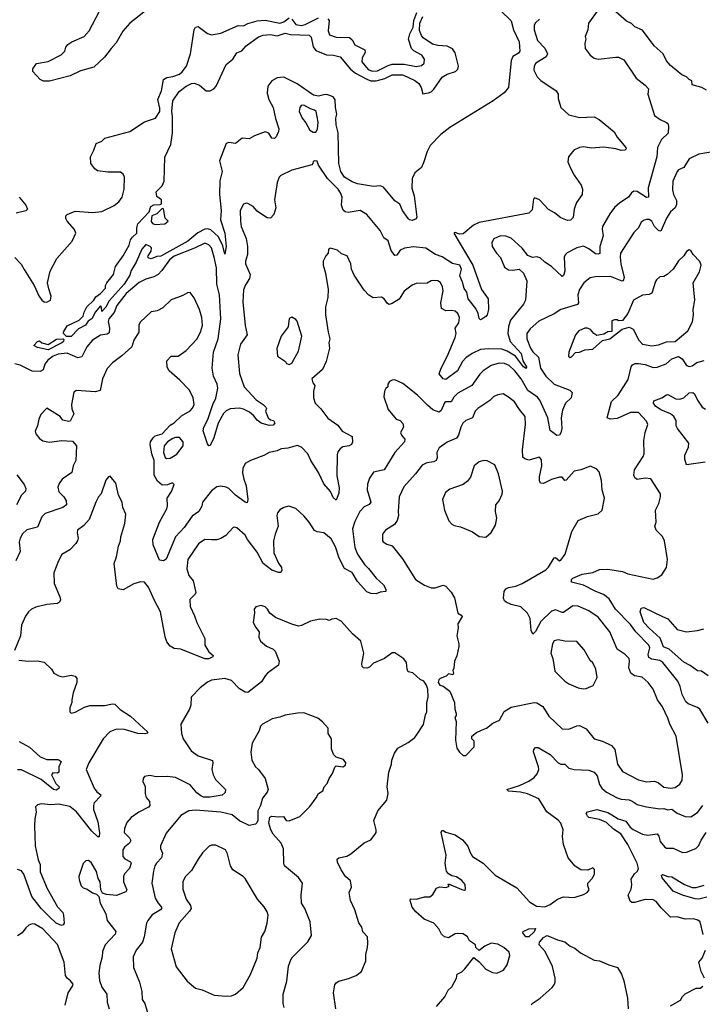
# Model space of a CAD drawing. Extents: x 2057697 to 2160550, y 827490 to 1016834.
# Tile 385 of 509: x 2064642 to 2069742, y 993569 to 1000931. Entities that reach past the tile are written whole.
import ezdxf

# ---------------------------------------------------------------- set-up
doc = ezdxf.new("R2010")
doc.units = 0

msp = doc.modelspace()

# ---------------------------------------------------------------- linework, layer by layer
at = {"layer": '0CON20XD'}
for points in [[(2065685, 1001082.5), (2065464.3, 1000905), (2065411.9, 1000845), (2065361.6, 1000758.4), (2065325.5, 1000715), (2065275, 1000650.4), (2065195, 1000575.6), (2065095, 1000547.7), (2065017.7, 1000512.3), (2064865, 1000472), (2064820.5, 1000470.5), (2064795, 1000483.8), (2064740, 1000545), (2064740, 1000565), (2064766.4, 1000603.6), (2064855, 1000619.2), (2064950.9, 1000669.1), (2064978.8, 1000695), (2064986.2, 1000725), (2065000, 1000745), (2065030, 1000765), (2065124.3, 1000805.7), (2065160.9, 1000849.1), (2065237.8, 1000995)], [(2068963.3, 1001005), (2068892, 1000905), (2068885.6, 1000855), (2068866.7, 1000805), (2068871.2, 1000785), (2068864, 1000755), (2068866.2, 1000715), (2068903.3, 1000665), (2068935, 1000644), (2068965, 1000636), (2069095, 1000652), (2069115, 1000651.2), (2069155, 1000630), (2069246.7, 1000495), (2069315, 1000442), (2069338.8, 1000415), (2069336, 1000375), (2069385.9, 1000215.9), (2069426.7, 1000185), (2069475, 1000162.5), (2069484.4, 1000154.4), (2069490, 1000135), (2069487.2, 1000082.8), (2069437.1, 1000035), (2069406.9, 999975), (2069401.1, 999905), (2069338.1, 999675), (2069340, 999605), (2069325, 999602.7), (2069255, 999646.9), (2069230, 999650), (2069213, 999637), (2069190, 999605), (2069125, 999562), (2069085, 999526), (2069050.6, 999479.4), (2068996.9, 999385), (2068992.5, 999365), (2069000.4, 999315), (2068976.9, 999235), (2068976.2, 999183.8), (2068965, 999177.8), (2068945, 999181.2), (2068895, 999217.1), (2068855, 999236.7), (2068805, 999224.4), (2068732.6, 999187.4), (2068717.6, 999172.4), (2068710.9, 999155), (2068715, 999050), (2068705, 999017.5), (2068695, 999010), (2068615, 999085.7), (2068565, 999118), (2068529.7, 999149.7), (2068505, 999157.5), (2068474, 999154), (2068437.7, 999167.7), (2068395, 999223.3), (2068315, 999297.5), (2068275, 999312.9), (2068235, 999315.6), (2068185, 999292), (2068169.2, 999265), (2068172.5, 999235), (2068204, 999185), (2068233.3, 999153.3), (2068265, 999082), (2068295, 999061.2), (2068325, 999058), (2068373, 999067), (2068406.9, 999036.9), (2068429.7, 998979.7), (2068421.5, 998835), (2068407.1, 998805), (2068308.5, 998685), (2068293.4, 998636.6), (2068287.8, 998585), (2068306.2, 998525), (2068387.4, 998435), (2068401.2, 998381.2), (2068427.3, 998335), (2068426.1, 998323.9), (2068404.7, 998335), (2068345.4, 998415.4), (2068285, 998453.4), (2068245, 998467.8), (2068145, 998470.5), (2068084.7, 998465.3), (2068021.9, 998435), (2067975, 998402.1), (2067950, 998375), (2067913.9, 998306.1), (2067825, 998242), (2067805.8, 998245.8), (2067774.6, 998284.6), (2067791.5, 998325), (2067836.3, 998413.7), (2067894.7, 998555), (2067902.7, 998585), (2067894.7, 998625.3), (2067923.3, 998665), (2067927.1, 998705), (2067916, 998735), (2067895, 998750.8), (2067866.9, 998756.9), (2067825, 998755.6), (2067792.1, 998772.1), (2067787.9, 998815), (2067805.6, 998905), (2067801.4, 998935), (2067785.6, 998965.6), (2067765, 998978.8), (2067735, 998981.2), (2067715, 998978.8), (2067685, 998961.2), (2067605, 998958), (2067574.4, 998945.6), (2067515, 998901.2), (2067478.1, 998841.9), (2067425, 998809.2), (2067403, 998803), (2067390.3, 998810.3), (2067365, 998843.8), (2067345, 998856), (2067282.7, 998852.7), (2067251.4, 998871.4), (2067215, 998910), (2067141.1, 999021.1), (2067122, 999065), (2067116.7, 999105), (2067088, 999165), (2067045, 999180), (2067015, 999208), (2066965, 999223.3), (2066950, 999215), (2066946.2, 999185), (2066928.8, 999165), (2066910, 999125), (2066910, 999095), (2066926.7, 999035), (2066946.4, 998913.6), (2066943.3, 998855), (2066926.4, 998783.6), (2066926.2, 998725), (2066946.2, 998595), (2066960, 998545), (2066952.5, 998515), (2066956.2, 998475), (2066932, 998375), (2066902.9, 998315), (2066824, 998245), (2066832, 998215), (2066845.8, 998195), (2066835.7, 998155), (2066836.7, 998105), (2066849.4, 998065), (2066891.7, 998021.7), (2066945, 997950.8), (2067019.7, 997899.7), (2067050.8, 997855), (2067125.8, 997815), (2067127.1, 997772.9), (2067121.2, 997755), (2067104.4, 997745.6), (2067055, 997737.1), (2067036.6, 997723.4), (2067019.4, 997700.6), (2067013.4, 997676.6), (2067011.4, 997521.4), (2067028.1, 997431.9), (2067025, 997390), (2067005, 997340), (2066985, 997360), (2066963.7, 997403.7), (2066915, 997460), (2066874.4, 997545), (2066817.1, 997635), (2066795, 997686.2), (2066748, 997735), (2066715, 997747.8), (2066645, 997727.1), (2066595, 997722.5), (2066565, 997707.5), (2066505, 997695.6), (2066465, 997673.1), (2066365, 997636.2), (2066327.3, 997612.7), (2066309.2, 997575), (2066306.9, 997543.1), (2066315.4, 997495), (2066333.5, 997445), (2066346.2, 997343.8), (2066341.2, 997318.8), (2066325, 997323.5), (2066255, 997375.9), (2066205, 997426.4), (2066184.3, 997435.7), (2066145, 997443.1), (2066115, 997438.6), (2066075, 997408.6), (2066007.9, 997325), (2066002.5, 997295), (2065980.6, 997255), (2065930.9, 997219.1), (2065871.1, 997135), (2065805.4, 997065), (2065735, 996898.8), (2065715, 996886.2), (2065685, 996891.2), (2065640, 997005), (2065635.8, 997045), (2065686.4, 997175), (2065740.5, 997275), (2065745.5, 997295.5), (2065742.5, 997355), (2065776.8, 997403.2), (2065796, 997455), (2065785, 997466.7), (2065776.4, 997466.4), (2065745.9, 997454.1), (2065705, 997452), (2065670.7, 997480.7), (2065645.7, 997525), (2065646.7, 997635), (2065628, 997685), (2065616, 997755), (2065620, 997775), (2065639.2, 997805), (2065655, 997819.2), (2065705, 997834.2), (2065765, 997900), (2065795, 997917.5), (2065851.6, 997968.4), (2065915, 998006), (2065933.2, 998026.8), (2065944, 998055), (2065937.5, 998105), (2065910.2, 998160.2), (2065838.1, 998235), (2065757.5, 998305), (2065742.4, 998332.4), (2065740.6, 998379.4), (2065773.8, 998415), (2065825, 998416), (2065885, 998458), (2065966.2, 998543.8), (2065992.9, 998595), (2066006.4, 998645), (2066003.1, 998705), (2065985.7, 998765), (2065945, 998852.5), (2065915, 998892.5), (2065895, 998890), (2065860.8, 998869.2), (2065773.5, 998836.5), (2065712.1, 998777.9), (2065667.5, 998755), (2065623.9, 998746.1), (2065540.9, 998669.1), (2065532.9, 998647.1), (2065530.8, 998595), (2065494.2, 998535), (2065480, 998485), (2065405, 998417.5), (2065334.6, 998365.4), (2065295.5, 998324.5), (2065260, 998245), (2065242.4, 998157.6), (2065205, 998149.1), (2065065, 998159.2), (2065045, 998146.7), (2065028.6, 998055), (2065032.1, 998022.1), (2065046.2, 997985), (2065019.3, 997930.7), (2065005, 997926.7), (2064965, 997937.5), (2064944.1, 997964.1), (2064845, 998026.7), (2064800, 997980), (2064785.7, 997945), (2064775.8, 997895), (2064756, 997855), (2064762, 997835), (2064788.9, 997798.9), (2064813.7, 997783.7), (2064865, 997771.9), (2064955, 997784.2), (2065035, 997780), (2065065.8, 997745.8), (2065060, 997635), (2065041.4, 997595), (2065030.8, 997545), (2064959.4, 997495), (2064936.7, 997463.3), (2064926.9, 997435), (2064935, 997400.8), (2064970.6, 997365), (2064989.5, 997335), (2064991.9, 997305), (2064965, 997283.9), (2064831.4, 997238.6), (2064807, 997213), (2064775, 997138), (2064695, 997116.9), (2064663.1, 997086.9), (2064645.6, 997055), (2064637.8, 997025), (2064644.3, 996955), (2064613.8, 996885)], [(2068235, 1000999.5), (2068313, 1000923), (2068330.8, 1000855), (2068372.6, 1000765), (2068377.9, 1000695), (2068368.3, 1000681.7), (2068326.8, 1000655), (2068312.9, 1000625), (2068294.1, 1000425), (2068262.7, 1000385), (2068179.7, 1000325), (2067854.9, 1000125.1), (2067787.3, 1000072.7), (2067709.7, 999990.3), (2067687, 999945), (2067662.3, 999867.7), (2067645, 999825.4), (2067595, 999787.3), (2067573.8, 999745), (2067572.1, 999672.1), (2067588.7, 999615), (2067608, 999455), (2067605, 999442.5), (2067575, 999430.8), (2067555, 999434.4), (2067543.9, 999443.9), (2067502.9, 999505), (2067481.3, 999551.3), (2067445, 999577.1), (2067358.7, 999678.7), (2067335, 999690), (2067285, 999683.1), (2067165, 999704.4), (2067125, 999718.6), (2067067.5, 999755), (2067040.6, 999795), (2067025.6, 999855), (2067021.1, 1000085), (2067005.5, 1000145), (2067003.6, 1000195), (2067012.2, 1000225), (2067000.9, 1000275), (2066998.6, 1000331.4), (2066984.3, 1000354.3), (2066945, 1000370), (2066925, 1000371.6), (2066875, 1000359.4), (2066837.9, 1000367.9), (2066715, 1000451.3), (2066615, 1000500.5), (2066565, 1000495.7), (2066525, 1000475.2), (2066496.2, 1000435), (2066491.5, 1000381.5), (2066502.8, 1000335), (2066536.3, 1000275), (2066552.5, 1000192.5), (2066577.5, 1000115), (2066576.2, 1000095), (2066558.8, 1000055), (2066545, 1000044), (2066526.4, 1000046.4), (2066503.9, 1000083.9), (2066475, 1000093.8), (2066395, 1000062.5), (2066355, 1000040), (2066305, 1000044.2), (2066253.3, 1000006.7), (2066205, 1000012.5), (2066185, 1000006.2), (2066133.8, 999875), (2066153.2, 999795), (2066136.2, 999726.2), (2066135.3, 999625), (2066146.7, 999505), (2066142.8, 999435), (2066175.2, 999335), (2066183.6, 999235), (2066175, 999178.8), (2066159.7, 999239.7), (2066127.4, 999307.4), (2066069.5, 999359.5), (2066045, 999367.7), (2066025, 999365.9), (2065972.8, 999337.2), (2065896.8, 999275), (2065695, 999162.3), (2065665, 999160), (2065625, 999144.3), (2065607, 999147), (2065600, 999155), (2065602.5, 999165), (2065625, 999200), (2065626.7, 999225), (2065616.1, 999236.1), (2065585, 999250), (2065555, 999216), (2065512.2, 999117.8), (2065475, 999055.8), (2065465, 999020.8), (2065421.1, 998955), (2065311.3, 998828.7), (2065285, 998783.1), (2065255, 998750), (2065253, 998783), (2065245, 998792.5), (2065205, 998743.8), (2065181.9, 998698.1), (2065153.4, 998676.6), (2065132.9, 998647.1), (2065080.1, 998619.9), (2065025, 998563.5), (2064991.4, 998561.4), (2064968.8, 998585), (2064968, 998595), (2064995, 998641.2), (2065085, 998683.8), (2065116.7, 998715), (2065122.5, 998745), (2065144, 998785), (2065195.9, 998834.1), (2065210.4, 998859.6), (2065245, 998883.5), (2065282.5, 998925), (2065282.5, 998945), (2065292.5, 998965), (2065342.5, 999025), (2065356.2, 999085), (2065414.4, 999165.6), (2065460, 999245), (2065470, 999285), (2065483.3, 999305), (2065518, 999335), (2065516.2, 999375), (2065524.4, 999405.6), (2065610, 999495), (2065622.5, 999535), (2065645, 999547.5), (2065691.7, 999548.3), (2065700, 999555), (2065700, 999585), (2065665, 999610), (2065660, 999645), (2065705, 999690), (2065720, 999725), (2065727, 999903), (2065770.9, 999999.1), (2065783.5, 1000086.5), (2065783.4, 1000205), (2065777.4, 1000247.4), (2065786.2, 1000325), (2065833.4, 1000395), (2065885, 1000434.7), (2065925, 1000454.7), (2065945, 1000455.7), (2065985, 1000440.7), (2066035, 1000399.3), (2066065, 1000400.5), (2066091.2, 1000415), (2066110.4, 1000435), (2066183.3, 1000595), (2066235, 1000636.7), (2066265, 1000683.8), (2066300.5, 1000699.5), (2066316.2, 1000715), (2066334, 1000735), (2066425, 1000802.2), (2066460, 1000815), (2066515, 1000819.5), (2066565, 1000811.5), (2066625, 1000831.1), (2066665, 1000821.5), (2066805, 1000816.1), (2066819.7, 1000799.7), (2066835, 1000728.5), (2066855, 1000699.8), (2066935, 1000668.3), (2066986.3, 1000666.3), (2067035, 1000653.8), (2067112.3, 1000562.3), (2067151.6, 1000531.6), (2067235, 1000485.8), (2067265, 1000475.2), (2067305, 1000474.8), (2067368.9, 1000491.1), (2067425, 1000519.1), (2067505, 1000518.1), (2067595, 1000476.8), (2067624.6, 1000455), (2067641.4, 1000425), (2067655, 1000377.5), (2067695.9, 1000384.1), (2067715, 1000391.9), (2067735, 1000410.7), (2067798.7, 1000501.3), (2067835, 1000523.1), (2067897.3, 1000545), (2067915, 1000562.5), (2067920.7, 1000585), (2067895, 1000684.4), (2067875, 1000712.8), (2067835, 1000734), (2067765, 1000737.9), (2067725, 1000748.9), (2067655.1, 1000795.1), (2067642.6, 1000812.6), (2067629.9, 1000849.9), (2067630.6, 1000905), (2067655, 1000954)], [(2066945, 1000938.9), (2066953.5, 1000925), (2066947.3, 1000847.3), (2066957.6, 1000817.6), (2067005, 1000800.6), (2067105, 1000797.5), (2067125, 1000780), (2067145, 1000744.4), (2067219.2, 1000705), (2067222.2, 1000685), (2067201.5, 1000645), (2067199.1, 1000615), (2067245, 1000558.7), (2067275, 1000546.8), (2067315, 1000549.8), (2067395, 1000589.2), (2067425, 1000599.5), (2067515, 1000598.9), (2067605, 1000582.3), (2067645, 1000590), (2067663.4, 1000606.6), (2067665.7, 1000635), (2067645.8, 1000665), (2067587.4, 1000697.4), (2067568.2, 1000715), (2067547.5, 1000785), (2067557.7, 1000825), (2067581.3, 1000875), (2067586.7, 1000925), (2067607.8, 1000985)], [(2069773.3, 1000405), (2069737.5, 1000425), (2069666.2, 1000445), (2069662.5, 1000475), (2069643.6, 1000483.6), (2069625, 1000504), (2069589.5, 1000519.5), (2069505, 1000588), (2069474.5, 1000624.5), (2069448.8, 1000675), (2069382.5, 1000735), (2069295, 1000852.5), (2069238.8, 1000878.8), (2069212.3, 1000902.3), (2069175, 1000920), (2069055.6, 1001025.6)], [(2064605, 999153.8), (2064652.2, 999102.2), (2064674.6, 999064.6), (2064750.6, 998945), (2064785, 998866.2), (2064806, 998835), (2064825, 998821.4), (2064845, 998818), (2064871.2, 998835), (2064876.9, 998865), (2064858.5, 998918.5), (2064850.4, 998965), (2064868.8, 999051.2), (2064918.9, 999145), (2065033.5, 999275), (2065061.9, 999335), (2065051.7, 999361.7), (2064995.6, 999425.6), (2064985.8, 999445), (2064986.2, 999465), (2064995.8, 999474.2), (2065055, 999498.6), (2065185, 999489.1), (2065255, 999496.7), (2065347.2, 999542.8), (2065381.4, 999568.6), (2065406.9, 999605), (2065422.2, 999665), (2065424.1, 999754.1), (2065415, 999777.5), (2065395, 999790), (2065301.2, 999791.2), (2065222.1, 999802.1), (2065203.3, 999815), (2065173.3, 999855), (2065170, 999905), (2065196.7, 999955), (2065213.3, 1000005), (2065255, 1000024.2), (2065277.5, 1000045), (2065465, 1000095.8), (2065573.6, 1000166.4), (2065656.2, 1000195), (2065687.8, 1000245), (2065688.6, 1000268.6), (2065674.4, 1000335), (2065701.7, 1000398.3), (2065715, 1000483.3), (2065740, 1000500), (2065785, 1000505.6), (2065835, 1000524.4), (2065855, 1000541.4), (2065886.7, 1000585), (2065918.9, 1000675), (2065946, 1000855), (2065954, 1000876), (2065975, 1000879.2), (2066045, 1000828.1), (2066075, 1000817.5), (2066145, 1000829.6), (2066275, 1000887.9), (2066315, 1000885.4), (2066345, 1000902.1), (2066415, 1000923.2), (2066475, 1000927.7), (2066585, 1000904.1), (2066614.4, 1000915), (2066655, 1000945.5)], [(2068525, 1000935.5), (2068495, 1000908.6), (2068485, 1000890), (2068484.5, 1000855), (2068510, 1000775), (2068565, 1000719.2), (2068584.4, 1000675), (2068575, 1000652.9), (2068498.8, 1000605), (2068486.2, 1000585), (2068483.8, 1000555), (2068508.8, 1000505), (2068535, 1000476.2), (2068650, 1000400), (2068664, 1000375), (2068665, 1000342.5), (2068685.9, 1000275.9), (2068745, 1000220), (2068825, 1000200), (2068935, 1000205.7), (2068971.2, 1000185), (2069083.2, 1000093.2), (2069105, 1000054), (2069171.2, 999975), (2069172.5, 999965), (2069163.8, 999956.2), (2069135, 999952.5), (2069095.9, 999965.9), (2069005, 999979.1), (2068915, 999971.2), (2068855, 999981.1), (2068823.8, 999975), (2068782.9, 999955), (2068741.4, 999905), (2068738.3, 999868.3), (2068754.2, 999825), (2068785, 999770), (2068837.5, 999695), (2068847.1, 999665), (2068844.2, 999625), (2068801.5, 999565), (2068785.5, 999515), (2068777.1, 999452.9), (2068758.3, 999431.7), (2068735, 999430), (2068685, 999450.9), (2068636.4, 999486.4), (2068593.3, 999513.3), (2068525, 999585.6), (2068491.2, 999598.8), (2068481.8, 999588.2), (2068470.1, 999509.9), (2068445, 999485.5), (2068075, 999413.7), (2068032.8, 999395), (2067955, 999331.2), (2067928.6, 999328.6), (2067895, 999339.4), (2067886.2, 999335), (2068026.2, 999096.2), (2068091.2, 998915), (2068143.1, 998845), (2068144.4, 998765), (2068133.8, 998725), (2068125, 998711.2), (2068095, 998691.2), (2068085, 998686.7), (2068074.1, 998695.9), (2068066.7, 998735), (2068050.7, 998770.7), (2067992.2, 998845), (2067983.6, 998893.6), (2067961.4, 998921.4), (2067950, 998970), (2067930, 999015), (2067942.5, 999065), (2067931.2, 999095), (2067875, 999108.8), (2067797.4, 999157.4), (2067747.5, 999175), (2067675, 999223.1), (2067585, 999232.4), (2067516.2, 999223.8), (2067485, 999207.1), (2067460.5, 999169.5), (2067445, 999169.2), (2067416.5, 999205), (2067395, 999277.5), (2067361.2, 999301.2), (2067335.6, 999355), (2067234.4, 999475), (2067185, 999503.5), (2067095, 999489.4), (2067073.3, 999495), (2067057.6, 999507.6), (2067046.4, 999545), (2067050.4, 999605), (2067037.9, 999637.9), (2067021.8, 999665), (2066942.5, 999745), (2066873.9, 999843.9), (2066865, 999872.5), (2066845, 999876.7), (2066835, 999870), (2066832.5, 999855), (2066823.8, 999846.2), (2066675, 999807.1), (2066592.9, 999767.1), (2066580, 999755), (2066564.3, 999715), (2066545.7, 999585), (2066555.7, 999525), (2066541.2, 999475), (2066515, 999446.2), (2066490.5, 999450.5), (2066455, 999472.5), (2066415, 999500), (2066385, 999533.8), (2066345, 999556.2), (2066335, 999560), (2066315, 999552.5), (2066290, 999505), (2066292.5, 999425), (2066297.1, 999385), (2066334.3, 999295), (2066344.3, 999235), (2066344.2, 999175), (2066329.4, 999125), (2066329.4, 999105), (2066362.5, 999025), (2066357.5, 998995), (2066328.8, 998948.8), (2066315, 998912.5), (2066307.9, 998822.1), (2066326.2, 998645), (2066340.5, 998575), (2066290.3, 998505), (2066270.7, 998425), (2066283.2, 998285), (2066318.2, 998185), (2066409.1, 998089.1), (2066461.4, 998055), (2066481.2, 998035), (2066486.7, 998025), (2066478, 998005), (2066498.8, 997955), (2066515, 997940), (2066537.5, 997935), (2066548.8, 997915), (2066535, 997900.6), (2066505, 997897.5), (2066445, 997915.7), (2066415, 997936.7), (2066390.5, 997970.5), (2066357.8, 997997.8), (2066315, 998020), (2066285, 998027.3), (2066215, 998022.5), (2066185, 998007.5), (2066163.3, 997986.7), (2066125.6, 997915.6), (2066092.9, 997805), (2066065, 997746.7), (2066055, 997746.2), (2066045, 997758.8), (2066013.1, 997856.9), (2066016.4, 997885), (2066047.8, 997942.2), (2066085, 998054.3), (2066107.6, 998102.4), (2066122.5, 998175), (2066117, 998207), (2066089.1, 998265), (2066080.4, 998325), (2066090.7, 998445), (2066125.5, 998544.5), (2066145.2, 998695), (2066134.8, 998875), (2066115.3, 998955), (2066111.4, 999075), (2066094.7, 999155), (2066073.5, 999225), (2066055, 999247.5), (2066025, 999260.5), (2065948.1, 999221.9), (2065795, 999162.4), (2065761.6, 999135), (2065704.3, 999055.7), (2065675, 999027.3), (2065645, 999008.5), (2065585, 998992.1), (2065535, 998966.4), (2065437.8, 998885), (2065367.1, 998795), (2065346.9, 998743.1), (2065308.4, 998695), (2065303, 998675), (2065313.5, 998625), (2065309.6, 998590.4), (2065295, 998580.6), (2065245, 998572.3), (2065186.6, 998535), (2065144, 998485), (2065105, 998409.5), (2065075, 998402.9), (2064995, 998436.8), (2064929.1, 998430.9), (2064891.5, 998415), (2064850.7, 998385), (2064830.6, 998355), (2064817.8, 998312.2), (2064795, 998300), (2064735, 998302.6), (2064645, 998347.8), (2064605, 998358.2)], [(2066675, 1000935.6), (2066705, 1000895.4), (2066745, 1000888.8), (2066775, 1000896), (2066875, 1000946)], [(2066835, 1000089.2), (2066855, 1000091.2), (2066867.8, 1000112.2), (2066872.5, 1000165), (2066857.5, 1000245), (2066845, 1000255.8), (2066814, 1000264), (2066765, 1000291.2), (2066745, 1000288.8), (2066734, 1000275), (2066730, 1000245), (2066753.3, 1000195), (2066780.5, 1000160.5), (2066809.2, 1000105), (2066835, 1000089.2)], [(2069805, 999941.5), (2069715, 999925.7), (2069645, 999890), (2069605, 999825.8), (2069565, 999807.8), (2069555, 999796.9), (2069521.1, 999725), (2069519.3, 999659.3), (2069526.7, 999625), (2069548.6, 999578.6), (2069549.7, 999549.7), (2069540, 999525), (2069504, 999495), (2069475, 999446.7), (2069435, 999356), (2069425, 999350), (2069415, 999354.2), (2069384.3, 999385), (2069365, 999424.4), (2069345, 999437.1), (2069325, 999438.5), (2069306.6, 999433.4), (2069285, 999416.2), (2069265.8, 999375), (2069229.4, 999340.6), (2069130.4, 999185), (2069127.5, 999155), (2069133.6, 999105), (2069157, 999003), (2069150.9, 998979.1), (2069144, 998976), (2069055, 999011.8), (2068942, 999008), (2068905, 999000.6), (2068857.8, 998965), (2068825, 998914.2), (2068811.5, 998875), (2068817.5, 998815), (2068808.5, 998801.5), (2068685, 998765.6), (2068635, 998733.1), (2068521.7, 998678.3)], [(2064637.5, 999605), (2064687.5, 999545), (2064700, 999515), (2064687, 999503), (2064615, 999484)], [(2065655, 999398.8), (2065725, 999404), (2065750, 999425), (2065728.3, 999448.3), (2065717, 999517), (2065705, 999520), (2065665, 999480), (2065630, 999465), (2065623.6, 999423.6), (2065635, 999406.7), (2065655, 999398.8)], [(2068755, 998406.2), (2068765, 998410), (2068795, 998442), (2068825, 998446), (2068865, 998462), (2068925, 998466.7), (2068996.4, 998533.6), (2069050, 998545), (2069143.8, 998616.2), (2069195, 998631.2), (2069225, 998616.7), (2069268.1, 998535), (2069294, 998505), (2069364, 998494), (2069415, 998500), (2069475, 998522.1), (2069538.8, 998525), (2069635, 998604.3), (2069668.1, 998671.9), (2069676.6, 998723.4), (2069674.6, 998765), (2069685.8, 998835), (2069674.3, 998965), (2069721.8, 999045), (2069734.4, 999095), (2069722.4, 999122.4), (2069674, 999175), (2069655, 999206.7), (2069645, 999210), (2069625, 999197.5), (2069604.4, 999165), (2069562.9, 999127.1), (2069524.3, 999065.7), (2069478.8, 999025), (2069455, 999012), (2069425, 999007.5), (2069400, 998985), (2069392, 998975), (2069364.6, 998885.4), (2069345, 998876.4), (2069295, 998870.5), (2069228.1, 998835), (2069185.4, 998734.6), (2069145, 998682.5), (2069115, 998680), (2069106.4, 998686.4), (2069085, 998687.5), (2069065, 998680), (2069065, 998600), (2069035, 998596.2), (2069005, 998578.8), (2068955, 998570), (2068932.5, 998585), (2068907.5, 998615), (2068885, 998626), (2068865, 998626), (2068818.8, 998605), (2068794, 998575), (2068744, 998445), (2068741.2, 998415), (2068755, 998406.2)], [(2066655, 998353.3), (2066675, 998362.5), (2066725, 998453.3), (2066748.5, 998565), (2066715, 998677.5), (2066705, 998690), (2066675, 998706.7), (2066653.8, 998696.2), (2066648, 998635), (2066595, 998563.8), (2066563.9, 998473.9), (2066567.5, 998415), (2066627.5, 998375), (2066635, 998360), (2066655, 998353.3)], [(2068521.7, 998678.3), (2068455, 998620.6), (2068430, 998585), (2068430.9, 998545), (2068457.5, 998475), (2068475, 998448.5), (2068517.1, 998407.1), (2068532.9, 998325), (2068573.8, 998265), (2068635, 998206.2), (2068751.7, 998161.7), (2068769.2, 998145), (2068763.3, 998105), (2068720.6, 998065), (2068697.4, 998012.6), (2068687.1, 997955), (2068693.1, 997875), (2068685, 997843.3), (2068674.1, 997825.9), (2068655, 997822.5), (2068605, 997858.8), (2068588.1, 997955), (2068527.6, 998087.6), (2068509.8, 998109.8), (2068439.3, 998159.3), (2068387.8, 998245), (2068340.8, 998305), (2068298.5, 998345), (2068265, 998360.9), (2068225, 998362.9), (2068164.7, 998345.3), (2068105.3, 998304.7), (2068080.1, 998279.9), (2068018.9, 998195), (2067915, 998137.9), (2067885, 998109.1), (2067865, 998073.3), (2067825, 998072.9), (2067815, 998066.4), (2067791.8, 998008.2), (2067775, 997997.1), (2067729.2, 998015), (2067688.2, 998048.2), (2067615, 998123.8), (2067505, 998211.2), (2067445, 998237.5), (2067425, 998236.7), (2067405, 998226.7), (2067392.5, 998205), (2067392.5, 998185), (2067376.7, 998173.3), (2067368, 998155), (2067361.7, 998111.7), (2067395.7, 998015.7), (2067453.3, 997945), (2067485, 997933.3), (2067505, 997912.5), (2067508.8, 997885), (2067486.2, 997845), (2067494, 997825), (2067520, 997795), (2067515.7, 997775), (2067445, 997696), (2067365, 997565.7), (2067285, 997548.6), (2067255, 997503.8), (2067240.7, 997459.3), (2067238.8, 997415), (2067266.4, 997323.6), (2067253.2, 997306.8), (2067215, 997287.8), (2067183.1, 997255), (2067145, 997178.6), (2067129.2, 997125), (2067144.7, 996985.3), (2067165.3, 996935), (2067217.2, 996857.2), (2067248.5, 996828.5), (2067306.2, 996756.2), (2067360, 996705), (2067376.1, 996673.9), (2067377.5, 996655), (2067335, 996650), (2067305, 996638.8), (2067265, 996640), (2067235, 996654.3), (2067165, 996730.6), (2067125, 996799.1), (2067067.8, 996827.8), (2067029.5, 996905), (2067000.6, 996990.6), (2066968.8, 997048.8), (2066915, 997095.8), (2066865, 997102.5), (2066845, 997112), (2066805, 997174), (2066765, 997220.8), (2066705, 997276), (2066653.6, 997293.6), (2066616.1, 997283.9), (2066585, 997266.2), (2066568.8, 997245), (2066563.8, 997225), (2066573.8, 997145), (2066549.4, 997085), (2066538.8, 997035), (2066541.2, 996945), (2066575, 996868), (2066596.5, 996835), (2066600, 996815), (2066592.3, 996797.7), (2066575, 996796.9), (2066525, 996816.4), (2066460, 996865), (2066415, 996949.2), (2066342.5, 997045), (2066327.2, 997077.2), (2066265, 997132), (2066245, 997136), (2066235, 997131.2), (2066181.2, 997075), (2066145, 997052.5), (2066115, 997042.9), (2066073.5, 997043.5), (2066025, 997044.4), (2065976.9, 997013.1), (2065898.5, 996895), (2065890, 996825), (2065905.5, 996775.5), (2065938.6, 996735), (2065957.3, 996647.3), (2065952.9, 996635), (2065913.1, 996595), (2065914.4, 996545), (2065948.2, 996475), (2065964.5, 996425), (2066024, 996305), (2066025.8, 996255), (2066054.5, 996204.5), (2066087.3, 996177.3), (2066085, 996167.5), (2066055, 996153.5), (2066025, 996153.5), (2065845, 996225.8), (2065795, 996229.2), (2065765, 996247.5), (2065740.7, 996280.7), (2065727.6, 996317.6), (2065693.8, 996505), (2065649.7, 996589.8), (2065605, 996688.8), (2065575, 996726), (2065545, 996729.2), (2065495, 996714.3), (2065415, 996669.4), (2065376.8, 996676.8), (2065366.2, 996696.2), (2065347.3, 996865), (2065365.5, 996915), (2065379.4, 996995), (2065395.8, 997035), (2065396, 997065), (2065427.5, 997165), (2065433.8, 997235), (2065413.3, 997285), (2065408, 997325), (2065378.8, 997375), (2065360, 997465), (2065318.3, 997518.3), (2065305, 997512.5), (2065285, 997487.5), (2065250, 997385), (2065231.2, 997365), (2065210, 997325), (2065161.4, 997195), (2065120.9, 997149.1), (2065074, 997115), (2065071.2, 997095), (2065079.2, 997055), (2065074.2, 997035), (2065060, 997015), (2065015, 996968.6), (2064957.6, 996932.4), (2064932, 996885), (2064896.9, 996795), (2064900, 996715), (2064941.1, 996615), (2064945.6, 996594.4), (2064940, 996575), (2064925, 996565.8), (2064845, 996558.1), (2064761.7, 996538.3), (2064730, 996525), (2064706.7, 996505), (2064685, 996472.5), (2064654.3, 996405), (2064647.1, 996325), (2064602, 996215)], [(2064855, 998462.8), (2064775, 998480.3), (2064748, 998495), (2064773.7, 998526.3), (2064788.9, 998528.9), (2064806.2, 998515), (2064855, 998502.9), (2064917.3, 998542.7), (2064966, 998546), (2064971.2, 998541.2), (2064967.8, 998525), (2064955.5, 998515), (2064855, 998462.8)], [(2069785, 995670.8), (2069724.3, 995775), (2069705, 995789.5), (2069635.3, 995815.3), (2069620.1, 995830.1), (2069592.1, 995885), (2069576.3, 995946.3), (2069559.4, 995985), (2069446.5, 996125), (2069425, 996140), (2069365, 996150.7), (2069343.5, 996163.5), (2069336.8, 996185), (2069348.8, 996235), (2069341.2, 996255), (2069245.4, 996355), (2069205, 996408.2), (2069093, 996523), (2069045, 996600.9), (2069003.8, 996633.8), (2068945.6, 996655), (2068854, 996704), (2068764.5, 996724.5), (2068764.4, 996745), (2068774.2, 996755), (2068844.6, 996785.4), (2068925, 996798.5), (2068975, 996819.4), (2069035, 996822.9), (2069145, 996806.7), (2069185, 996788.1), (2069375, 996747.5), (2069405, 996758), (2069439.1, 996780.9), (2069473.8, 996835), (2069481.4, 996895), (2069459.6, 997035), (2069445, 997067.1), (2069397.1, 997115), (2069387.8, 997145), (2069396, 997175), (2069392.9, 997265), (2069418, 997315), (2069430, 997365), (2069428.8, 997385), (2069357.3, 997497.3), (2069315, 997504.2), (2069255, 997494), (2069237, 997507), (2069229.2, 997525), (2069235, 997566), (2069300, 997665), (2069307.5, 997685), (2069305.6, 997784.4), (2069314.5, 997845.5), (2069334.2, 997905), (2069325, 997930), (2069265, 997994.4), (2069205, 997994.4), (2069105, 997948.8), (2069054.4, 997944.4), (2069030, 997955), (2069062.3, 998077.7), (2069114.5, 998125), (2069188.3, 998241.7), (2069209.5, 998335), (2069219.4, 998350.6), (2069239.4, 998360.6), (2069265, 998361.2), (2069315, 998352.1), (2069375, 998331.5), (2069405, 998333.6), (2069472, 998358), (2069514.4, 998395), (2069565, 998412.7), (2069591.8, 998395), (2069625, 998345.8), (2069645, 998338), (2069665, 998344), (2069700.9, 998369.1), (2069755, 998382.2)], [(2069505, 995184.6), (2069539.4, 995190.6), (2069575, 995214.2), (2069590.9, 995245), (2069594.5, 995285), (2069546.4, 995575), (2069498.5, 995665), (2069485, 995708.8), (2069443.4, 995793.4), (2069407.5, 995845), (2069375, 995926.2), (2069338, 995975), (2069293.8, 996015), (2069234.7, 996024.7), (2069208.1, 996045), (2069193.8, 996085), (2069198.5, 996135), (2069194.4, 996155), (2069165.8, 996185), (2069105, 996226), (2069050.5, 996355), (2068963.9, 996463.9), (2068895, 996510.6), (2068815.5, 996545.5), (2068775, 996549.4), (2068705, 996500), (2068695, 996498.9), (2068645, 996520), (2068615, 996510), (2068535, 996431.1), (2068495, 996356), (2068475, 996336.7), (2068463.8, 996363.8), (2068454.7, 996454.7), (2068435.6, 996495), (2068385, 996541.8), (2068315, 996557.8), (2068276.2, 996575), (2068264, 996585), (2068257.5, 996605), (2068262, 996655), (2068274.5, 996675.5), (2068295, 996687.1), (2068347.5, 996695), (2068396.7, 996715), (2068572.4, 996817.6), (2068592.1, 996837.9), (2068635, 996908), (2068645, 996911.2), (2068675, 996886.2), (2068685, 996891.2), (2068718, 996935), (2068768.1, 997105), (2068813.2, 997186.8), (2068885, 997216.7), (2068965, 997236.7), (2068993.3, 997265), (2069010, 997355), (2068992.5, 997415), (2068988, 997485), (2068970.7, 997550.7), (2068955, 997570), (2068907, 997593), (2068833.9, 997566.1), (2068785, 997555.8), (2068725, 997488.8), (2068715, 997486.7), (2068695, 997510), (2068675, 997510.8), (2068615, 997492.9), (2068555, 997464), (2068532.5, 997465), (2068524.3, 997484.3), (2068524.4, 997514.4), (2068541.9, 997595), (2068540.5, 997640.5), (2068525, 997661.2), (2068445, 997637.9), (2068415, 997647.9), (2068401.4, 997661.4), (2068397.7, 997715), (2068421.5, 997905), (2068418.1, 997965), (2068375, 998016), (2068339.2, 998075), (2068295, 998108), (2068255, 998133.8), (2068213, 998127), (2068185, 998114), (2068154, 998085), (2068064.2, 998025), (2068044.4, 998005), (2068024.7, 997955.3), (2067975, 997933.5), (2067953.3, 997915), (2067937.5, 997885), (2067920.9, 997825), (2067906.4, 997803.6), (2067836.3, 997773.7), (2067775, 997731.2), (2067759.4, 997695), (2067760, 997655), (2067752.5, 997635), (2067735, 997624.4), (2067683.1, 997616.9), (2067648.5, 997601.5), (2067598.1, 997535), (2067511.9, 997438.1), (2067477.8, 997365), (2067468.6, 997255), (2067471.4, 997225), (2067462.2, 997187.8), (2067442.1, 997157.9), (2067374.4, 997115.6), (2067353.3, 997085), (2067353.3, 997035), (2067358.3, 997028.3), (2067385, 997008.8), (2067425, 996996.7), (2067501.1, 996901.1), (2067600, 996745), (2067665, 996703.8), (2067715, 996684), (2067745, 996684), (2067805, 996703.3), (2067825, 996696.7), (2067865, 996650), (2067889.5, 996609.5), (2067914.4, 996494.4), (2067946.1, 996476.1), (2067948.8, 996468.8), (2067916, 996415), (2067918, 996385), (2067908, 996325), (2067923.8, 996265), (2067922.5, 996245), (2067906.7, 996175), (2067890, 996135), (2067886.4, 996083.6), (2067877.5, 996065), (2067882.5, 996045), (2067878.3, 996031.7), (2067845, 996040), (2067827, 996023), (2067783.6, 996006.4), (2067772.5, 995995), (2067767.5, 995975), (2067780, 995955), (2067805, 995947.5), (2067855, 995910), (2067890, 995825), (2067893.3, 995775), (2067902.5, 995745), (2067901.7, 995728.3), (2067892.5, 995715), (2067903.3, 995685), (2067896.7, 995545), (2067907.5, 995485), (2067927.5, 995455), (2067955, 995430), (2067975, 995430), (2068037.5, 995495), (2068036.4, 995536.4), (2068020, 995555), (2068020, 995575), (2068055, 995602.5), (2068092, 995618), (2068130, 995635), (2068177.3, 995672.7), (2068225.6, 995694.4), (2068262.3, 995757.7), (2068315, 995790.8), (2068485, 995825.6), (2068505, 995824.4), (2068549.2, 995795), (2068595, 995724), (2068695, 995628.1), (2068745, 995625.7), (2068805, 995652.5), (2068825, 995653.1), (2068875, 995628.1), (2068935, 995553.8), (2068995, 995535.8), (2069064.7, 995504.7), (2069087.3, 995475), (2069108.5, 995365), (2069145, 995309.4), (2069265, 995247.5), (2069325, 995232.5), (2069385, 995236.9), (2069414.7, 995224.7), (2069455, 995194), (2069505, 995184.6)], [(2069763, 997623), (2069625, 997602.5), (2069612, 997645), (2069612, 997675), (2069638.6, 997735), (2069642, 997765), (2069555.6, 997875), (2069547.8, 997895), (2069545.6, 997935), (2069528.1, 997965), (2069505, 997985.4), (2069431.9, 998015), (2069392, 998042), (2069376.9, 998065), (2069379.2, 998080.8), (2069440, 998105), (2069475, 998126.2), (2069485, 998128.8), (2069545, 998097.7), (2069575, 998092.9), (2069605, 998103.6), (2069645, 998140.9), (2069670, 998145), (2069684.4, 998134.4), (2069705, 998086.7), (2069741.9, 998035), (2069765, 998019.5)], [(2065739.3, 997649.3), (2065765, 997653.3), (2065815, 997682.5), (2065863.9, 997746.1), (2065863.3, 997775), (2065836.7, 997806.7), (2065805, 997807.1), (2065785, 997800), (2065746, 997775), (2065721.4, 997745), (2065716.9, 997695), (2065727.7, 997657.7), (2065739.3, 997649.3)], [(2068125, 997062.5), (2068165, 997097.5), (2068197.3, 997152.7), (2068206.2, 997205), (2068196.7, 997255), (2068200, 997305), (2068223.3, 997335), (2068245.7, 997384.3), (2068248, 997405), (2068219.2, 997535), (2068192.3, 997602.3), (2068135, 997634), (2068105.9, 997635.9), (2068075, 997626), (2068037.5, 997595), (2068008.7, 997511.3), (2067988.7, 997481.3), (2067955, 997456.2), (2067855, 997421.2), (2067823.8, 997395), (2067800, 997345), (2067816.2, 997265), (2067848.8, 997185), (2067870.5, 997160.5), (2067888.3, 997148.3), (2067935, 997138.8), (2068025, 997103.3), (2068075, 997066.7), (2068125, 997062.5)], [(2064619.1, 997529.1), (2064674, 997455), (2064687.5, 997425), (2064684, 997405), (2064654.7, 997375.3), (2064616.7, 997303.3)], [(2067002.5, 993535), (2066986.2, 993655), (2066996.2, 993715), (2067005, 993728.8), (2067025, 993742), (2067098.8, 993761.2), (2067155, 993783.8), (2067196.2, 993815), (2067226.7, 993895), (2067227, 993943), (2067240.8, 993995), (2067242.3, 994027.7), (2067240, 994075), (2067205, 994112.5), (2067197.3, 994147.3), (2067175, 994177.5), (2067145.8, 994275), (2067112.5, 994345), (2067104.2, 994405), (2067122, 994445), (2067113.9, 994493.9), (2067075.8, 994525.8), (2067044.2, 994575), (2067015, 994632.5), (2067014.2, 994655), (2067025.9, 994664.1), (2067085, 994677.5), (2067115, 994694), (2067215, 994776.2), (2067265, 994800), (2067298.3, 994841.7), (2067306.2, 994855), (2067306.2, 994875), (2067286.7, 994945), (2067316.7, 995015), (2067383.8, 995095), (2067394, 995145), (2067387.5, 995195), (2067399.2, 995305), (2067418.6, 995365), (2067422, 995395), (2067442.7, 995447.3), (2067466.7, 995485), (2067545, 995526.2), (2067593.3, 995565), (2067610.5, 995589.5), (2067657.7, 995662.3), (2067672.5, 995735), (2067683, 995757), (2067683, 995823), (2067693.8, 995865), (2067690, 995925), (2067680, 995955), (2067660, 995985), (2067635, 995997.5), (2067578, 996048), (2067544.2, 996054.2), (2067535.8, 996075), (2067531.2, 996125), (2067513, 996153), (2067445, 996197.5), (2067425, 996196.7), (2067366.1, 996153.9), (2067285, 996120), (2067255, 996091.2), (2067235, 996083.8), (2067210, 996085), (2067200, 996095), (2067197.5, 996115), (2067212.9, 996195), (2067190, 996285), (2067128.3, 996338.3), (2067042.5, 996435), (2067005, 996453.3), (2066975, 996450), (2066955, 996440), (2066935, 996446.7), (2066885, 996448.8), (2066815, 996433.8), (2066748.1, 996401.9), (2066725, 996398), (2066675, 996412), (2066551.7, 996461.7), (2066510, 996495), (2066493.3, 996525), (2066475, 996541.2), (2066445, 996552.5), (2066405, 996542.5), (2066393.3, 996525), (2066396.4, 996496.4), (2066386.7, 996425), (2066405, 996387.5), (2066431.2, 996355), (2066428, 996315), (2066441.2, 996285), (2066486.8, 996246.8), (2066535, 996224), (2066549.7, 996209.7), (2066579.2, 996135), (2066575.7, 996105), (2066493.8, 996045), (2066475, 996026.2), (2066448.7, 995981.3), (2066345, 995902), (2066325, 995904), (2066285, 995927.5), (2066225, 995991.4), (2066175, 996005.6), (2066075, 995992), (2066045, 995978.8), (2065988.8, 995935), (2065923.3, 995865), (2065920, 995805), (2065911.2, 995775), (2065846, 995665), (2065849.4, 995595), (2065863.1, 995555), (2065923.5, 995463.5), (2065975, 995426.7), (2066081.9, 995391.9), (2066085.6, 995375), (2066076.9, 995325), (2066087.3, 995285), (2066105, 995251.4), (2066180, 995175), (2066177.9, 995152.1), (2066155, 995132.2), (2066065, 995118.8), (2066015, 995119.3), (2065995, 995127.1), (2065965, 995151.6), (2065915, 995209.7), (2065805, 995265.4), (2065745, 995273.5), (2065660.9, 995270.9), (2065615, 995281.2), (2065575, 995272.5), (2065563, 995257), (2065562.5, 995235), (2065578.3, 995198.3), (2065578, 995145), (2065585.8, 995115), (2065610.6, 995085), (2065614.4, 995055), (2065605, 995042.5), (2065530.8, 995005), (2065474.6, 994965.4), (2065441.7, 994928.3), (2065424.3, 994885), (2065422.9, 994855), (2065463.1, 994815), (2065471.1, 994795), (2065463.1, 994775), (2065424.8, 994745.2), (2065412.9, 994725), (2065412.2, 994675), (2065427.8, 994657.8), (2065470, 994635), (2065475.6, 994625), (2065462.2, 994585), (2065425.7, 994545), (2065416.9, 994525), (2065417.8, 994485), (2065442.5, 994425), (2065435, 994410), (2065364.1, 994384.1), (2065289.3, 994389.3), (2065260.7, 994400.7), (2065246.7, 994425), (2065242, 994485), (2065229.1, 994509.1), (2065215, 994562.5), (2065175, 994630), (2065155, 994643.8), (2065135, 994641.2), (2065115, 994622.5), (2065083.8, 994525), (2065085, 994500), (2065100, 994455), (2065115, 994441.2), (2065145, 994431.2), (2065185, 994403.8), (2065215, 994392.5), (2065232.5, 994375), (2065243.3, 994325), (2065284, 994245), (2065295.8, 994195.8), (2065360.6, 994115), (2065354.4, 994095), (2065281.1, 994015), (2065260, 993965), (2065257.3, 993925), (2065240.7, 993859.3), (2065233.3, 993805), (2065236.8, 993746.8), (2065255, 993698.8), (2065292.9, 993645), (2065295.6, 993585), (2065310, 993535)], [(2069785, 996024.4), (2069735, 996059.2), (2069705, 996063.3), (2069652.2, 996102.2), (2069605, 996126.7), (2069495, 996224.8), (2069451.2, 996241.2), (2069427.9, 996307.9), (2069345, 996380.7), (2069304.8, 996425), (2069278.8, 996505), (2069285, 996532.5), (2069305, 996536), (2069445, 996470), (2069485, 996451.5), (2069555, 996372.7), (2069625, 996355.4), (2069705, 996364.5), (2069752.2, 996377.8)], [(2068855, 995928.8), (2068875, 995931.2), (2068927, 995953), (2068956.1, 996013.9), (2068945.6, 996075.6), (2068925, 996122.5), (2068905, 996140), (2068859, 996219), (2068805, 996283.1), (2068715, 996284.4), (2068665, 996293.5), (2068635, 996286.9), (2068623.5, 996265), (2068611.4, 996195), (2068624.2, 996155), (2068639.5, 996059.5), (2068713.8, 995985), (2068745.8, 995965.8), (2068815, 995936.7), (2068855, 995928.8)], [(2064635, 996142.5), (2064705, 996134.4), (2064775, 996138.1), (2064825, 996128), (2064878.8, 996075), (2064896.7, 996045), (2064934.2, 996024.2), (2064965, 996018), (2065025, 996029.2), (2065055, 996023.3), (2065068.8, 996005), (2065068.8, 995975), (2065042.1, 995897.9), (2065030.8, 995845), (2065032, 995825), (2065016.2, 995785), (2065017, 995757), (2065025, 995747.5), (2065055, 995754.2), (2065125, 995791.4), (2065165, 995804.4), (2065275.4, 995804.6), (2065335, 995816.9), (2065353.6, 995813.6), (2065393.1, 995773.1), (2065468.6, 995725), (2065598.8, 995605), (2065593.6, 995596.4), (2065577.3, 995592.7), (2065525, 995593.2), (2065425, 995623.2), (2065365, 995625.9), (2065314.1, 995605.9), (2065264.7, 995555.3), (2065158.6, 995375), (2065138, 995325), (2065198.9, 995185), (2065219.1, 995159.1), (2065248.8, 995135), (2065245.8, 995125), (2065199.1, 995075), (2065192.3, 995055), (2065193.8, 995025), (2065224.6, 994934.6), (2065238.1, 994851.9), (2065235, 994821.2), (2065225, 994822.5), (2065179.5, 994865), (2065065, 995008.8), (2065017.4, 995047.4), (2064935, 995066.1), (2064875, 995060.9), (2064801.9, 995068.1), (2064775, 995060.8), (2064760.8, 995045), (2064764.4, 995005), (2064754.4, 994955), (2064753.3, 994905), (2064756.4, 994755), (2064778.9, 994648.9), (2064793.5, 994615), (2064795, 994560), (2064847.5, 994435), (2064925, 994298), (2064964.2, 994255), (2064969.2, 994235), (2064973.8, 994175), (2064967.3, 994162.7), (2064955, 994159.2), (2064915, 994176.9), (2064863.2, 994223.2), (2064801.5, 994285), (2064731.8, 994375), (2064673.6, 994543.6), (2064655, 994566.7), (2064625, 994577.8)], [(2066618.8, 993545), (2066610.8, 993575), (2066610.6, 993645), (2066638.7, 993741.3), (2066650, 993855), (2066661.3, 993888.7), (2066675, 993916), (2066795, 994036), (2066822.9, 994085), (2066812.9, 994185), (2066772.5, 994285), (2066747.5, 994325), (2066745.8, 994385), (2066755.7, 994475), (2066725, 994517.5), (2066620, 994605), (2066614.3, 994625), (2066612.3, 994732.3), (2066596.2, 994775), (2066535, 994842.5), (2066518.8, 994875), (2066503.3, 994925), (2066511.7, 994968.3), (2066525, 994976.7), (2066575, 994970), (2066613, 994973), (2066632.5, 994945), (2066655, 994941.2), (2066735, 994973.3), (2066810.5, 995049.5), (2066857.3, 995112.7), (2066873.3, 995145), (2066905.6, 995164.4), (2066916.7, 995195), (2066939.7, 995220.3), (2066953, 995257), (2066978.8, 995295), (2066995, 995342.5), (2067005, 995352.5), (2067055.9, 995344.1), (2067075, 995357.5), (2067078.8, 995375), (2067060.7, 995400.7), (2067006.4, 995416.4), (2066986.4, 995436.4), (2066970.5, 995480.5), (2066972, 995555), (2066947.5, 995595), (2066945.7, 995635), (2066905, 995680.8), (2066869.7, 995709.7), (2066765, 995748.8), (2066716.1, 995746.1), (2066625, 995731.9), (2066585, 995715.7), (2066527, 995703), (2066493.3, 995683.3), (2066455.7, 995664.3), (2066441.7, 995648.3), (2066431.2, 995615), (2066378.6, 995521.4), (2066368.6, 995455), (2066375.8, 995395), (2066404.3, 995345), (2066426.2, 995326.2), (2066475, 995258), (2066496.9, 995175), (2066490.8, 995155), (2066455, 995110), (2066440.8, 995055), (2066422, 995015), (2066420, 994945), (2066414.1, 994925.9), (2066403.9, 994916.1), (2066355, 994906), (2066285, 994941.4), (2066228, 994985), (2066145, 995006), (2065955, 995020), (2065905, 995015.8), (2065845, 994980), (2065735, 994850), (2065694.3, 994755), (2065694.4, 994735), (2065708.6, 994698.6), (2065701.1, 994665), (2065662.5, 994625), (2065651.8, 994605), (2065640.5, 994565), (2065630, 994475), (2065654.1, 994364.1), (2065675.4, 994325), (2065700.6, 994295), (2065700.6, 994285), (2065694.2, 994275), (2065630.6, 994239.4), (2065599.4, 994195), (2065589.4, 994175), (2065571.8, 994075), (2065558.2, 994035), (2065512.2, 993975), (2065490.5, 993925), (2065491.9, 993845), (2065535.8, 993735), (2065552.9, 993665), (2065555.8, 993605.8), (2065576, 993575), (2065612.5, 993455)], [(2064637.1, 995535), (2064715, 995491.1), (2064795, 995418.9), (2064845, 995400), (2064929.7, 995399.7), (2064950.8, 995385), (2064934.4, 995345.6), (2064933.8, 995305), (2064925, 995298), (2064889.2, 995300.8), (2064878, 995285), (2064911.2, 995221.2), (2064936.7, 995195), (2064935, 995182), (2064915, 995171.1), (2064895, 995174.4), (2064801.3, 995251.3), (2064655, 995322.3), (2064625, 995323.6)], [(2067755, 993552), (2067817.5, 993625), (2067842.5, 993675), (2067870.5, 993699.5), (2067904.2, 993765), (2067910, 993795), (2067945, 993813.3), (2067967.5, 993835), (2068035, 993920), (2068075, 993886.7), (2068125, 993831.2), (2068175, 993806.2), (2068206.8, 993803.2), (2068255.4, 993824.6), (2068285, 993864.2), (2068304.5, 993934.5), (2068298.9, 993958.9), (2068260, 993995), (2068215, 994018.1), (2068165, 994027.5), (2068116.7, 994005), (2068075, 993972.5), (2068050, 993995), (2068047.5, 994015), (2068003.6, 994043.6), (2067986.7, 994075), (2067955, 994096.2), (2067915, 994100), (2067895, 994095.8), (2067845, 994066.2), (2067815, 994073.3), (2067792.7, 994092.7), (2067774.2, 994135), (2067736.6, 994176.6), (2067662.5, 994205), (2067600.3, 994260.3), (2067574, 994295), (2067558.8, 994345), (2067562.7, 994357.3), (2067606.1, 994356.1), (2067665, 994374), (2067705, 994374), (2067728.8, 994391.2), (2067755, 994436.7), (2067781.7, 994448.3), (2067825, 994443.3), (2067845, 994450), (2067850, 994455), (2067842.5, 994462.5), (2067845, 994470), (2067945, 994428.8), (2067965, 994423.3), (2067973, 994427), (2067969.2, 994465), (2067946, 994495), (2067905, 994523.8), (2067871.2, 994531.2), (2067846.2, 994546.2), (2067830, 994565), (2067828.8, 994575), (2067821.4, 994625), (2067827.5, 994685), (2067790, 994855), (2067795, 994870), (2067805, 994870), (2067825, 994857.5), (2067895, 994836), (2067950.3, 994800.3), (2067990.9, 994750.9), (2068005, 994710), (2068025.8, 994675), (2068104.6, 994624.6), (2068195, 994534.5), (2068355, 994440), (2068450, 994335), (2068503.4, 994303.4), (2068565, 994297.5), (2068605.4, 994314.6), (2068660, 994355), (2068705, 994374.2), (2068785, 994367.7), (2068855, 994390.5), (2068880.8, 994405), (2068897.1, 994425), (2068886, 994455), (2068885.9, 994474.1), (2068921.7, 994511.7), (2068937.5, 994545), (2068937, 994577), (2068925, 994590), (2068886.4, 994573.6), (2068835, 994573.8), (2068791.7, 994601.7), (2068738.8, 994665), (2068704.4, 994765), (2068697.5, 994825), (2068702.9, 994875), (2068684.4, 994925), (2068665, 994946.9), (2068579.2, 995009.2), (2068520.8, 995105), (2068435, 995142.2), (2068384.3, 995155.7), (2068295, 995163.5), (2068281.2, 995175), (2068375, 995205.5), (2068445, 995237.5), (2068485, 995265.6), (2068507.1, 995292.9), (2068519.6, 995325), (2068517.9, 995345), (2068481.7, 995458.3), (2068483.8, 995475), (2068495, 995488.8), (2068515, 995489.2), (2068605, 995438.2), (2068665, 995375.6), (2068685, 995365.6), (2068715, 995364.2), (2068735, 995346.2), (2068745.7, 995335.7), (2068785, 995324.3), (2068895, 995319.1), (2068934.2, 995305), (2068956.7, 995276.7), (2068973.1, 995213.1), (2068991.9, 995185), (2069025, 995155.6), (2069105, 995112.5), (2069135, 995103.5), (2069195, 995097.9), (2069219.1, 995089.1), (2069255, 995063.5), (2069325.4, 995045.4), (2069425, 995030.9), (2069455, 995034.5), (2069485, 995023.3), (2069515, 995029.1), (2069555, 994997.8), (2069615, 994972.9), (2069655, 994970), (2069705, 995002.9), (2069746.4, 995055)], [(2069748.3, 994091.7), (2069725.7, 994185.7), (2069709.5, 994199.5), (2069675, 994207.5), (2069615, 994207.1), (2069555, 994223.3), (2069505, 994222), (2069435, 994291.2), (2069398.2, 994338.2), (2069375, 994350), (2069315, 994352), (2069235, 994330), (2069215, 994330), (2069201.7, 994341.7), (2069187.5, 994385), (2069209.7, 994430.3), (2069215.6, 994465.6), (2069211.4, 994505), (2069235, 994543.8), (2069258.2, 994565), (2069265.4, 994585), (2069255.3, 994625), (2069185.2, 994765.2), (2069132.5, 994845), (2069078.8, 994878.8), (2069025, 994928.7), (2068975, 994951.6), (2068895, 994967.1), (2068882.9, 994975), (2068874.2, 994995), (2068885, 995008.6), (2068955, 995027.1), (2069035, 995003.3), (2069066.6, 994986.6), (2069113.1, 994955), (2069170, 994940), (2069203.8, 994895), (2069225, 994876.9), (2069295, 994842.2), (2069334.7, 994835.3), (2069405, 994844.3), (2069417.5, 994827.5), (2069427.5, 994787.5), (2069462.5, 994745), (2069475, 994738.1), (2069525, 994736.7), (2069595, 994703.3), (2069625, 994707.7), (2069694.4, 994735.6), (2069715, 994758), (2069732.2, 994797.8), (2069771.2, 994855)], [(2066185, 993630), (2066225, 993634), (2066253.3, 993645), (2066311.2, 993695), (2066365, 993793.3), (2066415.5, 993914.5), (2066420, 993955), (2066439.2, 993995), (2066448.7, 994071.3), (2066474.3, 994115), (2066490.8, 994175), (2066497.1, 994235), (2066490.7, 994260.7), (2066469.3, 994299.3), (2066418, 994355), (2066325, 994510), (2066312, 994525), (2066234.2, 994575), (2066215.7, 994605), (2066194.2, 994695), (2066178.8, 994725), (2066108.3, 994758.3), (2066075, 994759.2), (2066057.3, 994752.7), (2066008.3, 994701.7), (2065974, 994655), (2065925, 994570), (2065877.9, 994522.1), (2065860, 994485), (2065859.3, 994430.7), (2065885, 994356.2), (2065918.1, 994308.1), (2065922.1, 994285), (2065911.1, 994265), (2065831.9, 994178.1), (2065800.5, 994105), (2065773.3, 993985), (2065810.9, 993850.9), (2065892.6, 993742.6), (2065955, 993690), (2066005, 993676.7), (2066095, 993638), (2066185, 993630)], [(2069775, 994369.8), (2069715, 994356.3), (2069688.2, 994358.2), (2069595, 994384.8), (2069524.9, 994414.9), (2069442.3, 994515), (2069436.9, 994533.1), (2069445, 994540.5), (2069485, 994525.6), (2069515, 994522.2), (2069608.6, 994465), (2069665, 994443), (2069695, 994443.5), (2069755, 994459.1)], [(2064982.4, 993562.4), (2065003.3, 993655), (2065036.7, 993705), (2065040.7, 993720.7), (2065022, 993745), (2064995, 993765.6), (2064985, 993784), (2064974.6, 993884.6), (2064925, 994015.8), (2064815, 994133.3), (2064755, 994168.9), (2064735, 994170.6), (2064709.1, 994160.9), (2064687.6, 994142.4), (2064660.8, 994105), (2064625, 994080.6)], [(2068445, 994072.9), (2068423.8, 994075), (2068400, 994105), (2068402.5, 994115), (2068445, 994133.3), (2068496.7, 994136.7), (2068485, 994111.9), (2068445, 994072.9)], [(2068466.7, 993565), (2068471.2, 993575), (2068531.2, 993615), (2068620, 993695), (2068635.5, 993714.5), (2068641.9, 993735), (2068641.8, 993765), (2068622, 993852), (2068568.5, 993965), (2068523.1, 994013.1), (2068526, 994035), (2068555, 994069.6), (2068583.2, 994083.2), (2068660.3, 994050.3), (2068715, 994035.5), (2068728.6, 994025), (2068753.6, 994003.6), (2068789.7, 993989.7), (2068832, 993955), (2068935, 993900), (2068975, 993895.7), (2069042.5, 993865), (2069108, 993845), (2069138, 993795), (2069155.7, 993745), (2069183.9, 993616.1), (2069187.1, 993535)], [(2069758.8, 993765), (2069733.8, 993815), (2069716.7, 993885), (2069741.2, 993915), (2069765.8, 993975)], [(2069505, 993558.8), (2069580.2, 993599.8), (2069595, 993628), (2069615, 993648.6), (2069695, 993691.2), (2069725, 993691.2), (2069746.7, 993705)]]:
    msp.add_lwpolyline(points, dxfattribs=at)

doc.saveas('drawing.dxf')
